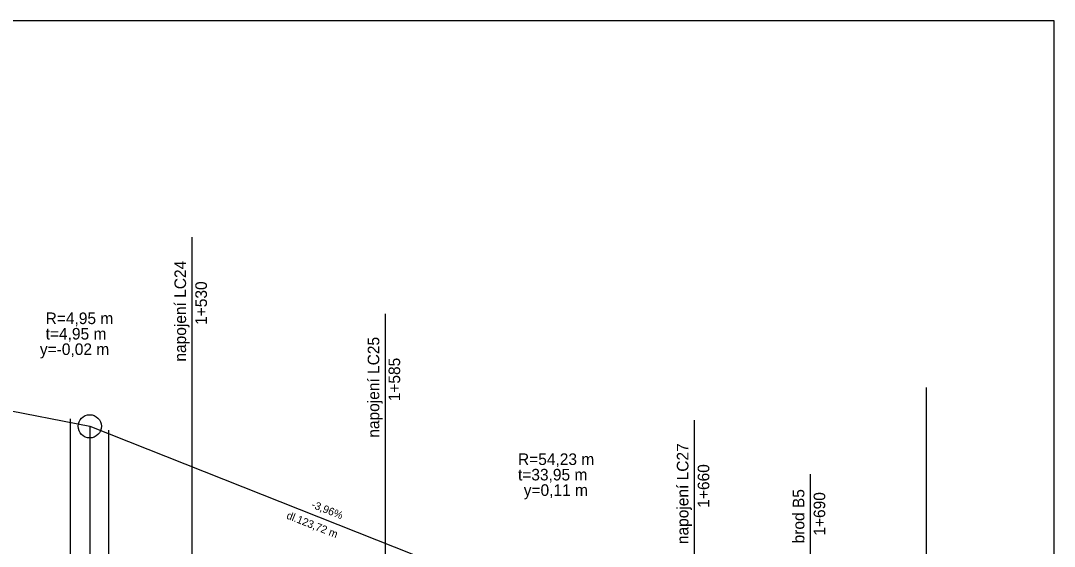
# Model space of a CAD drawing. Extents: x -632716 to -629545, y -1094726 to -1088285.
# Drawn here: x -630997.8 to -630730.3, y -1090806.3 to -1090670.2 of the extents above; entities that cross this region are included whole.
import ezdxf

# ---------------------------------------------------------------- set-up
doc = ezdxf.new("R2010")
doc.units = 0
for name, color, linetype in [('20', 7, 'Continuous'), ('formát', 7, 'Continuous'), ('SKLONY_NIVELETA', 7, 'Continuous'), ('SKLONY_POPIS', 7, 'Continuous'), ('TECNY_NIVELETA', 7, 'Continuous')]:
    doc.layers.add(name, color=color, linetype=linetype)

msp = doc.modelspace()

# ---------------------------------------------------------------- linework, layer by layer
at = {"layer": '20'}
msp.add_lwpolyline([(-630763.46, -1090765.2), (-630763.46, -1090965.2), (-630763.46, -1091015.2), (-630763.46, -1090955.2)], dxfattribs=at)
at = {"layer": 'formát'}
msp.add_lwpolyline([(-632585.29, -1091264.2), (-630730.3, -1091264.2), (-630730.3, -1090670.2), (-632585.29, -1090670.2)], close=True, dxfattribs=at)
at = {"layer": 'SKLONY_NIVELETA'}
for p, q in [((-630953.46, -1090726.28), (-630953.46, -1090885.68)), ((-631139.63, -1090743.94), (-630979.9, -1090775.22)), ((-630903.46, -1090746.06), (-630903.46, -1090905.45)), ((-630823.46, -1090773.6), (-630823.46, -1090933)), ((-630979.9, -1090775.22), (-630979.9, -1091015.2)), ((-630979.9, -1090775.22), (-630856.18, -1090824.16)), ((-630793.46, -1090787.6), (-630793.46, -1090940.25))]:
    msp.add_line(p, q, dxfattribs=at)
msp.add_circle((-630979.9, -1090775.22), 3, dxfattribs=at)
at = {"layer": 'TECNY_NIVELETA'}
for p, q in [((-630984.85, -1090874.25), (-630984.85, -1090773.25)), ((-630979.9, -1090775.22), (-630979.9, -1090775.22)), ((-630974.95, -1090877.18), (-630974.95, -1090776.18))]:
    msp.add_line(p, q, dxfattribs=at)

# ---------------------------------------------------------------- texts
at = {"layer": 'SKLONY_POPIS'}
for s, height, rotation, p in [('napojení LC24', 3, 90, (-630954.98, -1090758.46)), ('1+530', 3, 90, (-630949.58, -1090748.96)), ('napojení LC25', 3, 90, (-630904.98, -1090778.17)), ('1+585', 3, 90, (-630899.58, -1090768.74)), ('napojení LC27', 3, 90, (-630824.98, -1090805.72)), ('1+660', 3, 90, (-630819.58, -1090796.29)), ('brod B5', 3, 90, (-630794.98, -1090805.53)), ('1+690', 3, 90, (-630789.58, -1090803.53)), ('-3,96%', 2, 338.4187, (-630922.72, -1090796.22)), ('dl.123,72 m', 2, 338.4187, (-630929.17, -1090799.05))]:
    msp.add_text(s, height=height, rotation=rotation, dxfattribs=at).set_placement(p)
for s, p in [('R=4,95 m', (-630991.32, -1090748.75)), ('t=4,95 m', (-630991.32, -1090752.75)), ('y=-0,02 m', (-630992.81, -1090756.75)), ('R=54,23 m', (-630869.09, -1090785.23)), ('t=33,95 m', (-630869.09, -1090789.23)), ('y=0,11 m', (-630867.6, -1090793.23))]:
    msp.add_text(s, height=3, dxfattribs=at).set_placement(p)

doc.saveas('drawing.dxf')
